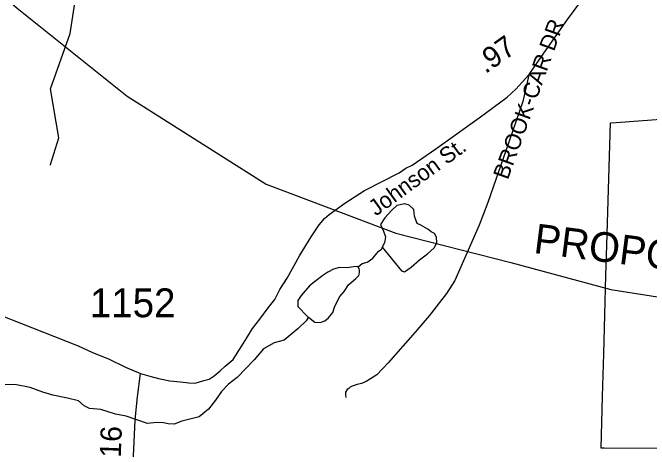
# Model space of a CAD drawing. Extents: x 1950930 to 2061844, y 904556 to 1017002.
# Drawn here: x 1996439 to 2000196, y 953796 to 956370 of the extents above; entities that cross this region are included whole.
import ezdxf

# ---------------------------------------------------------------- set-up
doc = ezdxf.new("R2010")
doc.units = 0
for name, color, linetype in [('Exist Boundary Political City Limit New', 7, 'Continuous'), ('Exist Hydrographic Creek Single Shore', 7, 'Continuous'), ('Exist Hydrographic Misc Water Feature', 7, 'Continuous'), ('Exist Road Non-System Type 51', 7, 'Continuous'), ('Exist Road Non-System Type 51 Label', 7, 'Continuous'), ('Exist Road Primary Interstate Shield CELL', 7, 'Continuous'), ('Exist Road Primary US Structure Standard Bridge CELL', 7, 'Continuous'), ('Exist Road Secondary Type 51 Attributed', 7, 'Continuous'), ('Exist Road Secondary Type 51 Label', 7, 'Continuous'), ('Exist Road Secondary Type 51 Number Label', 7, 'Continuous'), ('Map Preparation Boundary City Limit Buffer Line', 7, 'Continuous'), ('Prop Road Primary NC Projected', 7, 'Continuous')]:
    doc.layers.add(name, color=color, linetype=linetype)

msp = doc.modelspace()

# ---------------------------------------------------------------- linework, layer by layer
at = {"layer": 'Exist Boundary Political City Limit New'}
msp.add_lwpolyline([(2000421.2, 953800.9), (1999928.8, 953802.7), (1999911, 953802.8), (1999919.8, 954107.4), (1999926.9, 954358.9), (1999933.5, 954589.8), (1999940.1, 954820.8), (1999945.2, 955000), (1999965.9, 955720.4), (2000000, 955722.9), (2000946.9, 955793.1)], dxfattribs=at)
at = {"layer": 'Exist Hydrographic Creek Single Shore'}
msp.add_lwpolyline([(1996662.6, 955475.2), (1996711.6, 955631.7), (1996661.6, 955921.6), (1996778.7, 956247.3), (1996812.7, 956479.7), (1996925.8, 956839.4), (1996945.5, 956960.9), (1996962.1, 957049.6)], dxfattribs=at)
at = {"layer": 'Exist Hydrographic Misc Water Feature'}
for points in [[(1996660.9, 955471.2), (1996662.6, 955475.2)], [(1998619.3, 954988.4), (1998732.9, 954848.9), (1998751.1, 954843.3), (1998790.9, 954869.7), (1998840.3, 954912.1), (1998886.3, 954948.2), (1998925.8, 954984.4), (1998941.6, 955012.8), (1998939.2, 955046.5), (1998927.3, 955068.5), (1998909.2, 955078.2), (1998888.9, 955094.3), (1998847.1, 955118), (1998824.9, 955127.6), (1998810.6, 955169.5), (1998806.3, 955209.9), (1998778.2, 955235.3), (1998752.4, 955242.9), (1998706, 955233.3), (1998674, 955204.5), (1998634.5, 955160.2), (1998609, 955122.2), (1998627.5, 955082.5), (1998639.6, 955048.5), (1998633.8, 955014.1), (1998619.3, 954988.4)], [(1998619.3, 954988.4), (1998613.7, 954972.6), (1998591.8, 954958.4), (1998572.5, 954934.1), (1998558.6, 954916.4), (1998534.6, 954899.8), (1998501, 954889.8), (1998477.6, 954869.4)], [(1998477.6, 954869.4), (1998474.9, 954873.1), (1998450.9, 954872.7), (1998415, 954866.8), (1998367.1, 954868.8), (1998331.2, 954858), (1998299.2, 954839.7), (1998269.5, 954821.5), (1998228, 954789.7), (1998190.3, 954758.9), (1998140.5, 954702.7), (1998120.6, 954672.9), (1998120.8, 954638.3), (1998179.2, 954578.8), (1998184.6, 954574.7)], [(1998184.6, 954574.7), (1998221.7, 954545), (1998253.7, 954543.5), (1998281.4, 954553.8), (1998303.5, 954572), (1998328.9, 954601.8), (1998340.8, 954640.2), (1998370.1, 954696.3), (1998394.3, 954726.3), (1998419.8, 954766.6), (1998463.4, 954802.6), (1998481.5, 954820.9), (1998485.4, 954837.4), (1998485.2, 954853.3), (1998483.3, 954862.9), (1998477.6, 954869.4)], [(1998184.6, 954574.7), (1998169.8, 954554.2), (1998124.1, 954507.6), (1998040.4, 954439.1), (1997981, 954423), (1997919, 954388.2), (1997863.7, 954323.6), (1997762.6, 954219.2), (1997713.2, 954180.8), (1997671.3, 954136.5), (1997635.6, 954085.4), (1997594.2, 954032.9), (1997538.5, 953986.6), (1997436.5, 953961.9), (1997391.4, 953945.1), (1997355.3, 953945.4), (1997328.9, 953953), (1997288.9, 953954.7), (1997235.2, 953948.6), (1997108.5, 953991.5), (1997044.9, 954002.8), (1996958.2, 954031.4), (1996892.5, 954036.9), (1996860.3, 954053.1), (1996826.1, 954082.6), (1996761.5, 954097.8), (1996675.6, 954115.2), (1996617.4, 954132.7), (1996541.1, 954159.6), (1996461.3, 954175.4), (1996325.4, 954178.3)]]:
    msp.add_lwpolyline(points, dxfattribs=at)
at = {"layer": 'Exist Road Non-System Type 51'}
msp.add_lwpolyline([(1999486.9, 956010.8), (1999449, 955845.6), (1999350.9, 955561.2), (1999243.5, 955251.9), (1999192.4, 955118.2), (1999092.1, 954888.6), (1999048, 954791.9), (1998998.6, 954714.5), (1998896.6, 954583.6), (1998814.2, 954485.9), (1998654.5, 954306.1), (1998588, 954234.9), (1998549.5, 954211.1), (1998524.5, 954194.9), (1998497.1, 954183.8), (1998471.9, 954177.8), (1998442.5, 954168.6), (1998430.9, 954162.6), (1998421.8, 954154.4), (1998413.6, 954148.4), (1998402.5, 954133.7), (1998402.5, 954116.5), (1998404.5, 954101.8)], dxfattribs=at)
at = {"layer": 'Exist Road Secondary Type 51 Attributed'}
for points in [[(1997192.7, 954243), (1997248.3, 954226.5), (1997299.5, 954212.9), (1997365.7, 954199.4), (1997428.8, 954193.4), (1997478.5, 954188.8), (1997513.1, 954185.8), (1997534.5, 954192.2), (1997566.6, 954201.1), (1997597.3, 954209.9), (1997627, 954228.6), (1997663.9, 954258.5), (1997692.5, 954287.1), (1997739.1, 954326.2), (1997790.3, 954406), (1997820.3, 954452.7), (1997854.9, 954508.4), (1997897.8, 954563.4), (1997947.4, 954630.2), (1997985.3, 954680.2), (1998015.4, 954738.2), (1998059, 954805), (1998131.4, 954936.1), (1998199.6, 955048.1), (1998247.6, 955120.1), (1998279.7, 955156), (1998305.7, 955180.1), (1998399.7, 955248), (1998515.7, 955321.7), (1998719.7, 955425.7), (1998759.9, 955453.6), (1998795.4, 955470.9), (1998935.4, 955568.1), (1999191.7, 955749.7), (1999356, 955871.3), (1999408.1, 955919.2), (1999486.3, 956005.1), (1999546.5, 956093), (1999712.9, 956330.7), (1999921.6, 956612.3)], [(1996239.6, 954635.5), (1996621, 954486.9), (1996825.6, 954405.6), (1996905.4, 954369.5), (1997007.6, 954327.3), (1997103.9, 954280.7), (1997192.7, 954243)], [(1997123.1, 953386), (1997135.1, 953420.6), (1997140, 953448.1), (1997144.5, 953526.4), (1997145.3, 953655.1), (1997154.3, 953795.1), (1997161.1, 953969), (1997176.1, 954106), (1997192.7, 954243)]]:
    msp.add_lwpolyline(points, dxfattribs=at)
at = {"layer": 'Map Preparation Boundary City Limit Buffer Line'}
msp.add_lwpolyline([(2000421.2, 953800.9), (1999928.8, 953802.7), (1999911, 953802.8), (1999919.8, 954107.4), (1999926.9, 954358.9), (1999933.5, 954589.8), (1999940.1, 954820.8), (1999945.2, 955000), (1999965.9, 955720.4), (2000000, 955722.9), (2000946.9, 955793.1)], dxfattribs=at)
at = {"layer": 'Prop Road Primary NC Projected'}
msp.add_lwpolyline([(1991892.5, 959975.9), (1992556, 959745.1), (1993118.4, 959398.7), (1993637.7, 959052.4), (1994358.8, 958359.8), (1995267.4, 957450.8), (1996464.5, 956397.4), (1997113.5, 955878), (1997935.6, 955358.5), (1998700, 955069.9), (1999377.8, 954896.8), (1999969.1, 954738.1), (2002273.7, 954377.2), (2004312.5, 954167.5), (2005551, 954186.6), (2006258.5, 953742.2)], dxfattribs=at)

# ---------------------------------------------------------------- texts
at = {"layer": 'Exist Road Non-System Type 51 Label'}
msp.add_text('  BROOK-CAR DR', height=95, rotation=70.2369, dxfattribs=at).set_placement((1999337.1, 955314.3))
at = {"layer": 'Exist Road Primary Interstate Shield CELL'}
msp.add_text('PROPOSED/UNDER CONSTRUCTION', height=175, rotation=352.7694, dxfattribs=at).set_placement((1999508.5, 954954))
at = {"layer": 'Exist Road Primary US Structure Standard Bridge CELL'}
for s, rotation, p in [('.97', 35.3187, (1999228.9, 956007)), ('.16', 87.7708, (1997074.5, 953698.8))]:
    msp.add_text(s, height=125, rotation=rotation, dxfattribs=at).set_placement(p)
at = {"layer": 'Exist Road Secondary Type 51 Label'}
msp.add_text('Johnson St.', height=95, rotation=36.0478, dxfattribs=at).set_placement((1998582.4, 955167.6))
at = {"layer": 'Exist Road Secondary Type 51 Number Label'}
msp.add_text('1152', height=170, dxfattribs=at).set_placement((1996893.8, 954574.7))

doc.saveas('drawing.dxf')
